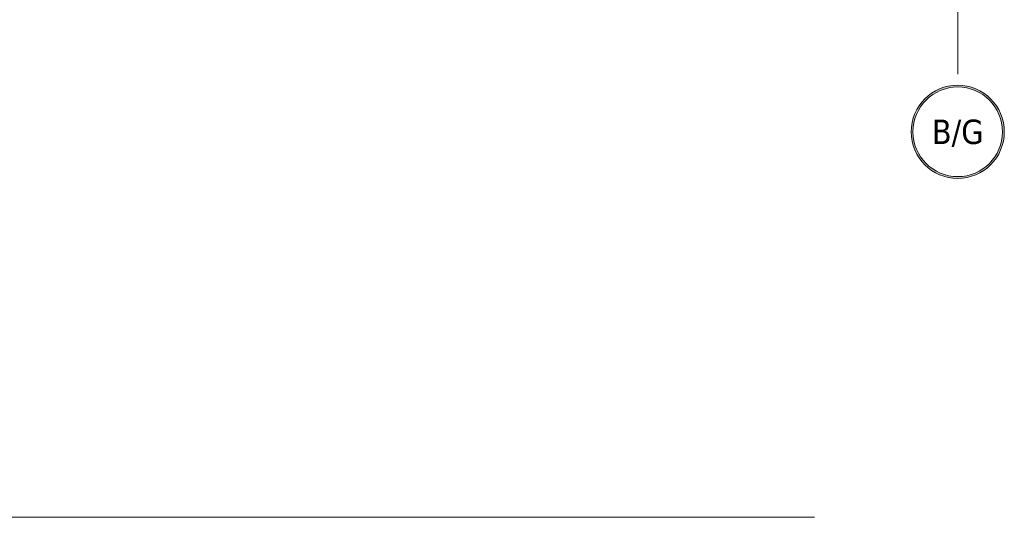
# Model space of a CAD drawing. Header units: millimetres. Extents: x 28291 to 177760, y -399809 to -170937.
# Tile 503 of 656: x 63196 to 63842, y -196216 to -195890. Entities that reach past the tile are written whole.
import ezdxf
from ezdxf.enums import TextEntityAlignment as Align

# ---------------------------------------------------------------- set-up
doc = ezdxf.new("R2010")
doc.units = ezdxf.units.MM
doc.linetypes.add('DASHDOT', pattern=[25.4, 12.7, -6.35, 0, -6.35])
doc.layers.get('0').update_dxf_attribs({"lineweight": 0})
for name, color, linetype, lineweight in [('!! 0_ Istn-widok', 1, 'Continuous', 15), ('0-osie-liniA', 14, 'DASHDOT', 5), ('0-osie-tx', 66, 'Continuous', 9)]:
    doc.layers.add(name, color=color, linetype=linetype, lineweight=lineweight)
doc.layers.add('!! 1_drzwi-linia - zrealizowane', color=7, linetype='Continuous', lineweight=5, true_color=0x7a7a7a)
doc.styles.add('TAHOMA', font='tahoma.ttf')

# ---------------------------------------------------------------- blocks, each defined once
blk = doc.blocks.new('*U80')
h = blk.add_hatch(color=256)
edge = h.paths.add_edge_path()
edge.add_arc((0, 0), 30.6, 0, 360)
edge = h.paths.add_edge_path(flags=17)
edge.add_arc((0, 0), 29.4, 0, 360)
for radius in [30.6, 29.4]:
    blk.add_circle((0, 0), radius)
at = {"style": 'TAHOMA', "flags": 8}
blk.add_attdef('ANSICHTSNUMMER', text='', height=16, dxfattribs=at).set_placement((0, 0), align=Align.MIDDLE_CENTER)
blk = doc.blocks.new('BLOK OSI')
at = {"layer": '0-osie-liniA', "ltscale": 5}
blk.add_lwpolyline([(54991.71142, -193635.47368), (54991.71142, -195993.9543)], dxfattribs=at)
at = {"layer": '0-osie-tx'}
ref = blk.add_blockref('*U80', (54991.71142, -196024.5543), dxfattribs=dict(at, rotation=180))
ref.add_attrib('ANSICHTSNUMMER', 'B/G', dxfattribs={"layer": '0', "height": 16, "style": 'TAHOMA', "flags": 8}).set_placement((54991.71142, -196024.5543), align=Align.MIDDLE_CENTER)

msp = doc.modelspace()

# ---------------------------------------------------------------- linework, layer by layer
at = {"layer": '!! 0_ Istn-widok'}
msp.add_lwpolyline([(62540.56735, -196216.12813), (63717.57984, -196216.12813)], dxfattribs=at)

# ---------------------------------------------------------------- block references
at = {"layer": '!! 1_drzwi-linia - zrealizowane'}
msp.add_blockref('BLOK OSI', (8819.85593, 61.46017), dxfattribs=at)

doc.saveas('drawing.dxf')
